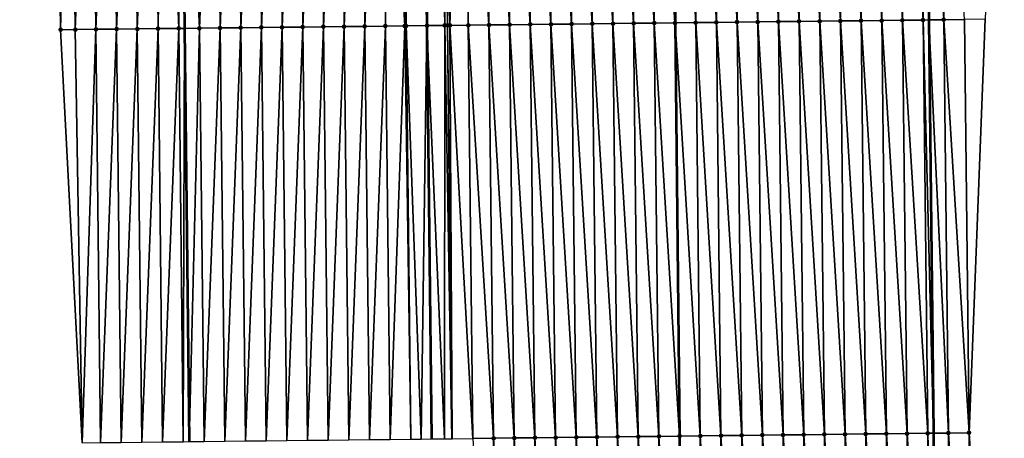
# Model space of a CAD drawing. Header units: feet. Extents: x 2010743 to 2022806, y 818705 to 837694.
# Tile 302 of 531: x 2011476 to 2011523, y 828594 to 828614. Entities that reach past the tile are written whole.
import ezdxf

# ---------------------------------------------------------------- set-up
doc = ezdxf.new("R2010")
doc.units = ezdxf.units.FT
doc.header["$MEASUREMENT"] = 0
for name, color, linetype, lineweight in [('EP_Travel Lane', 172, 'Continuous', 53), ('Road Shots', 141, 'Continuous', 100), ('STRIPING', 60, 'Continuous', 53)]:
    doc.layers.add(name, color=color, linetype=linetype, lineweight=lineweight)
doc.layers.add('I-77-MM17-21_NB-Surface-Border', color=7, linetype='Continuous')
doc.layers.add('I-77-MM17-21_NB-Surface-TIN', color=7, linetype='Continuous')

msp = doc.modelspace()

# ---------------------------------------------------------------- linework, layer by layer
at = {"layer": 'EP_Travel Lane'}
for points in [[(2011481.29, 828833.627, 315.768), (2011481.5, 828813.628, 315.686), (2011481.71, 828793.63, 315.586), (2011481.921, 828773.631, 315.463), (2011482.131, 828753.633, 315.33), (2011482.341, 828733.634, 315.213), (2011482.552, 828713.636, 315.109), (2011482.762, 828693.637, 314.973), (2011482.972, 828673.639, 314.851), (2011483.183, 828653.64, 314.731), (2011483.403, 828633.632, 314.596), (2011483.628, 828613.634, 314.485), (2011483.852, 828593.636, 314.357)], [(2011517.273, 828834.007, 315.552), (2011517.484, 828814.009, 315.422), (2011517.694, 828794.01, 315.3), (2011517.904, 828774.011, 315.195), (2011518.115, 828754.013, 315.09), (2011518.325, 828734.014, 314.955), (2011518.535, 828714.016, 314.822), (2011518.746, 828694.017, 314.711), (2011518.956, 828674.019, 314.608), (2011519.166, 828654.02, 314.496), (2011519.387, 828634.038, 314.374), (2011519.611, 828614.039, 314.261), (2011519.836, 828594.041, 314.15), (2011520.06, 828574.042, 314.037)]]:
    msp.add_polyline3d(points, dxfattribs=at)
at = {"layer": 'I-77-MM17-21_NB-Surface-Border', "color": 3, "linetype": 'Continuous', "lineweight": -3}
for points in [[(2011520, 828834.036, 315.468), (2011518.211, 828814.016, 315.402), (2011521.421, 828794.05, 315.191), (2011520.631, 828774.041, 315.12), (2011521.842, 828754.053, 314.967), (2011522.052, 828734.054, 314.832), (2011523.262, 828714.066, 314.672), (2011522.473, 828694.057, 314.592), (2011522.683, 828674.059, 314.49), (2011522.893, 828654.06, 314.371), (2011523.114, 828634.08, 314.249), (2011522.338, 828614.07, 314.18), (2011521.563, 828594.06, 314.098), (2011522.787, 828574.073, 313.943)], [(2011478.667, 828593.578, 314.272), (2011477.629, 828613.567, 314.386), (2011477.392, 828633.566, 314.497), (2011476.896, 828653.575, 314.604), (2011476.686, 828673.573, 314.721), (2011476.475, 828693.572, 314.833), (2011476.265, 828713.57, 314.976), (2011476.055, 828733.569, 315.069), (2011475.844, 828753.568, 315.173), (2011475.775, 828773.568, 315.3), (2011476.023, 828793.571, 315.436), (2011475.653, 828813.568, 315.523), (2011475.743, 828833.57, 315.62)]]:
    msp.add_polyline3d(points, dxfattribs=at)
at = {"layer": 'I-77-MM17-21_NB-Surface-TIN', "color": 128, "linetype": 'Continuous', "lineweight": -3}
for points in [[(2011479.341, 828613.586, 314.419), (2011480.116, 828633.596, 314.553), (2011479.117, 828633.585, 314.529)], [(2011479.341, 828613.586, 314.419), (2011480.341, 828613.597, 314.447), (2011480.116, 828633.596, 314.553)], [(2011480.341, 828613.597, 314.447), (2011481.116, 828633.607, 314.575), (2011480.116, 828633.596, 314.553)], [(2011480.341, 828613.597, 314.447), (2011481.341, 828613.608, 314.471), (2011481.116, 828633.607, 314.575)], [(2011481.341, 828613.608, 314.471), (2011482.116, 828633.618, 314.589), (2011481.116, 828633.607, 314.575)], [(2011481.341, 828613.608, 314.471), (2011482.341, 828613.619, 314.488), (2011482.116, 828633.618, 314.589)], [(2011482.341, 828613.619, 314.488), (2011482.591, 828633.623, 314.6), (2011482.116, 828633.618, 314.589)], [(2011482.341, 828613.619, 314.488), (2011483.341, 828613.631, 314.485), (2011482.591, 828633.623, 314.6)], [(2011483.341, 828613.631, 314.485), (2011483.116, 828633.629, 314.597), (2011482.591, 828633.623, 314.6)], [(2011483.341, 828613.631, 314.485), (2011483.198, 828633.63, 314.595), (2011483.116, 828633.629, 314.597)], [(2011483.198, 828633.63, 314.595), (2011483.628, 828613.634, 314.485), (2011483.403, 828633.632, 314.596)], [(2011483.341, 828613.631, 314.485), (2011483.628, 828613.634, 314.485), (2011483.198, 828633.63, 314.595)], [(2011484.341, 828613.642, 314.484), (2011484.116, 828633.64, 314.596), (2011483.403, 828633.632, 314.596)], [(2011484.341, 828613.642, 314.484), (2011483.403, 828633.632, 314.596), (2011483.628, 828613.634, 314.485)], [(2011484.341, 828613.642, 314.484), (2011485.116, 828633.651, 314.613), (2011484.116, 828633.64, 314.596)], [(2011484.341, 828613.642, 314.484), (2011485.341, 828613.653, 314.497), (2011485.116, 828633.651, 314.613)], [(2011485.341, 828613.653, 314.497), (2011486.116, 828633.663, 314.629), (2011485.116, 828633.651, 314.613)], [(2011485.341, 828613.653, 314.497), (2011486.34, 828613.664, 314.513), (2011486.116, 828633.663, 314.629)], [(2011486.34, 828613.664, 314.513), (2011487.116, 828633.674, 314.638), (2011486.116, 828633.663, 314.629)], [(2011486.34, 828613.664, 314.513), (2011487.34, 828613.675, 314.526), (2011487.116, 828633.674, 314.638)], [(2011487.34, 828613.675, 314.526), (2011488.116, 828633.685, 314.65), (2011487.116, 828633.674, 314.638)], [(2011487.34, 828613.675, 314.526), (2011488.34, 828613.686, 314.539), (2011488.116, 828633.685, 314.65)], [(2011488.34, 828613.686, 314.539), (2011489.116, 828633.696, 314.659), (2011488.116, 828633.685, 314.65)], [(2011488.34, 828613.686, 314.539), (2011489.34, 828613.698, 314.549), (2011489.116, 828633.696, 314.659)], [(2011489.34, 828613.698, 314.549), (2011490.116, 828633.707, 314.669), (2011489.116, 828633.696, 314.659)], [(2011489.34, 828613.698, 314.549), (2011490.34, 828613.709, 314.56), (2011490.116, 828633.707, 314.669)], [(2011490.34, 828613.709, 314.56), (2011491.116, 828633.718, 314.679), (2011490.116, 828633.707, 314.669)], [(2011490.34, 828613.709, 314.56), (2011491.34, 828613.72, 314.57), (2011491.116, 828633.718, 314.679)], [(2011491.34, 828613.72, 314.57), (2011492.116, 828633.729, 314.693), (2011491.116, 828633.718, 314.679)], [(2011491.34, 828613.72, 314.57), (2011492.34, 828613.731, 314.584), (2011492.116, 828633.729, 314.693)], [(2011492.34, 828613.731, 314.584), (2011493.116, 828633.74, 314.712), (2011492.116, 828633.729, 314.693)], [(2011492.34, 828613.731, 314.584), (2011493.34, 828613.742, 314.603), (2011493.116, 828633.74, 314.712)], [(2011494.27, 828613.752, 314.621), (2011494.116, 828633.752, 314.732), (2011493.116, 828633.74, 314.712)], [(2011493.34, 828613.742, 314.603), (2011494.27, 828613.752, 314.621), (2011493.116, 828633.74, 314.712)], [(2011494.34, 828613.753, 314.622), (2011494.425, 828633.755, 314.739), (2011494.116, 828633.752, 314.732)], [(2011494.27, 828613.752, 314.621), (2011494.34, 828613.753, 314.622), (2011494.116, 828633.752, 314.732)], [(2011494.34, 828613.753, 314.622), (2011495.34, 828613.764, 314.627), (2011494.425, 828633.755, 314.739)], [(2011494.425, 828633.755, 314.739), (2011495.34, 828613.764, 314.627), (2011495.116, 828633.763, 314.745)], [(2011495.814, 828633.771, 314.747), (2011495.116, 828633.763, 314.745), (2011495.34, 828613.764, 314.627)], [(2011496.203, 828613.774, 314.631), (2011495.814, 828633.771, 314.747), (2011495.34, 828613.764, 314.627)], [(2011496.203, 828613.774, 314.631), (2011496.074, 828633.773, 314.746), (2011495.814, 828633.771, 314.747)], [(2011496.34, 828613.775, 314.631), (2011496.115, 828633.774, 314.746), (2011496.074, 828633.773, 314.746)], [(2011496.203, 828613.774, 314.631), (2011496.34, 828613.775, 314.631), (2011496.074, 828633.773, 314.746)], [(2011496.452, 828613.777, 314.63), (2011497.115, 828633.785, 314.731), (2011496.115, 828633.774, 314.746)], [(2011496.34, 828613.775, 314.631), (2011496.452, 828613.777, 314.63), (2011496.115, 828633.774, 314.746)], [(2011496.452, 828613.777, 314.63), (2011497.34, 828613.787, 314.62), (2011497.115, 828633.785, 314.731)], [(2011498.34, 828613.798, 314.606), (2011498.115, 828633.797, 314.712), (2011497.115, 828633.785, 314.731)], [(2011497.34, 828613.787, 314.62), (2011498.34, 828613.798, 314.606), (2011497.115, 828633.785, 314.731)], [(2011499.34, 828613.809, 314.588), (2011499.115, 828633.808, 314.694), (2011498.115, 828633.797, 314.712)], [(2011498.34, 828613.798, 314.606), (2011499.34, 828613.809, 314.588), (2011498.115, 828633.797, 314.712)], [(2011500.34, 828613.821, 314.57), (2011500.115, 828633.819, 314.678), (2011499.115, 828633.808, 314.694)], [(2011499.34, 828613.809, 314.588), (2011500.34, 828613.821, 314.57), (2011499.115, 828633.808, 314.694)], [(2011501.34, 828613.832, 314.555), (2011501.115, 828633.831, 314.661), (2011500.115, 828633.819, 314.678)], [(2011500.34, 828613.821, 314.57), (2011501.34, 828613.832, 314.555), (2011500.115, 828633.819, 314.678)], [(2011502.339, 828613.843, 314.537), (2011502.115, 828633.842, 314.644), (2011501.115, 828633.831, 314.661)], [(2011501.34, 828613.832, 314.555), (2011502.339, 828613.843, 314.537), (2011501.115, 828633.831, 314.661)], [(2011503.339, 828613.855, 314.52), (2011503.115, 828633.853, 314.626), (2011502.115, 828633.842, 314.644)], [(2011502.339, 828613.843, 314.537), (2011503.339, 828613.855, 314.52), (2011502.115, 828633.842, 314.644)], [(2011504.339, 828613.866, 314.506), (2011504.115, 828633.865, 314.615), (2011503.115, 828633.853, 314.626)], [(2011503.339, 828613.855, 314.52), (2011504.339, 828613.866, 314.506), (2011503.115, 828633.853, 314.626)], [(2011505.339, 828613.877, 314.497), (2011505.115, 828633.876, 314.604), (2011504.115, 828633.865, 314.615)], [(2011504.339, 828613.866, 314.506), (2011505.339, 828613.877, 314.497), (2011504.115, 828633.865, 314.615)], [(2011506.339, 828613.889, 314.487), (2011506.115, 828633.887, 314.596), (2011505.115, 828633.876, 314.604)], [(2011505.339, 828613.877, 314.497), (2011506.339, 828613.889, 314.487), (2011505.115, 828633.876, 314.604)], [(2011507.339, 828613.9, 314.469), (2011507.115, 828633.898, 314.581), (2011506.115, 828633.887, 314.596)], [(2011506.339, 828613.889, 314.487), (2011507.339, 828613.9, 314.469), (2011506.115, 828633.887, 314.596)], [(2011507.115, 828633.898, 314.581), (2011507.346, 828613.9, 314.469), (2011507.132, 828633.899, 314.581)], [(2011507.339, 828613.9, 314.469), (2011507.346, 828613.9, 314.469), (2011507.115, 828633.898, 314.581)], [(2011508.339, 828613.911, 314.456), (2011508.115, 828633.91, 314.565), (2011507.132, 828633.899, 314.581)], [(2011508.339, 828613.911, 314.456), (2011507.132, 828633.899, 314.581), (2011507.346, 828613.9, 314.469)], [(2011509.339, 828613.923, 314.434), (2011509.115, 828633.921, 314.541), (2011508.115, 828633.91, 314.565)], [(2011508.339, 828613.911, 314.456), (2011509.339, 828613.923, 314.434), (2011508.115, 828633.91, 314.565)], [(2011510.339, 828613.934, 314.412), (2011510.115, 828633.933, 314.525), (2011509.115, 828633.921, 314.541)], [(2011509.339, 828613.923, 314.434), (2011510.339, 828613.934, 314.412), (2011509.115, 828633.921, 314.541)], [(2011511.339, 828613.945, 314.393), (2011511.115, 828633.944, 314.509), (2011510.115, 828633.933, 314.525)], [(2011510.339, 828613.934, 314.412), (2011511.339, 828613.945, 314.393), (2011510.115, 828633.933, 314.525)], [(2011512.339, 828613.957, 314.38), (2011512.114, 828633.955, 314.492), (2011511.115, 828633.944, 314.509)], [(2011511.339, 828613.945, 314.393), (2011512.339, 828613.957, 314.38), (2011511.115, 828633.944, 314.509)], [(2011513.339, 828613.968, 314.368), (2011513.114, 828633.966, 314.478), (2011512.114, 828633.955, 314.492)], [(2011512.339, 828613.957, 314.38), (2011513.339, 828613.968, 314.368), (2011512.114, 828633.955, 314.492)], [(2011514.339, 828613.979, 314.357), (2011514.114, 828633.978, 314.465), (2011513.114, 828633.966, 314.478)], [(2011513.339, 828613.968, 314.368), (2011514.339, 828613.979, 314.357), (2011513.114, 828633.966, 314.478)], [(2011515.339, 828613.991, 314.346), (2011515.114, 828633.989, 314.453), (2011514.114, 828633.978, 314.465)], [(2011514.339, 828613.979, 314.357), (2011515.339, 828613.991, 314.346), (2011514.114, 828633.978, 314.465)], [(2011516.339, 828614.002, 314.331), (2011516.114, 828634, 314.441), (2011515.114, 828633.989, 314.453)], [(2011515.339, 828613.991, 314.346), (2011516.339, 828614.002, 314.331), (2011515.114, 828633.989, 314.453)], [(2011517.339, 828614.013, 314.315), (2011517.114, 828634.012, 314.426), (2011516.114, 828634, 314.441)], [(2011516.339, 828614.002, 314.331), (2011517.339, 828614.013, 314.315), (2011516.114, 828634, 314.441)], [(2011518.338, 828614.025, 314.297), (2011518.114, 828634.023, 314.407), (2011517.114, 828634.012, 314.426)], [(2011517.339, 828614.013, 314.315), (2011518.338, 828614.025, 314.297), (2011517.114, 828634.012, 314.426)], [(2011519.338, 828614.036, 314.27), (2011519.114, 828634.034, 314.382), (2011518.114, 828634.023, 314.407)], [(2011518.338, 828614.025, 314.297), (2011519.338, 828614.036, 314.27), (2011518.114, 828634.023, 314.407)], [(2011519.114, 828634.034, 314.382), (2011519.611, 828614.039, 314.261), (2011519.387, 828634.038, 314.374)], [(2011519.338, 828614.036, 314.27), (2011519.611, 828614.039, 314.261), (2011519.114, 828634.034, 314.382)], [(2011520.338, 828614.047, 314.239), (2011520.114, 828634.046, 314.35), (2011519.387, 828634.038, 314.374)], [(2011520.338, 828614.047, 314.239), (2011519.387, 828634.038, 314.374), (2011519.611, 828614.039, 314.261)], [(2011520.338, 828614.047, 314.239), (2011521.338, 828614.059, 314.21), (2011520.114, 828634.046, 314.35)], [(2011477.629, 828613.567, 314.386), (2011478.117, 828633.574, 314.512), (2011477.392, 828633.566, 314.497)], [(2011477.629, 828613.567, 314.386), (2011478.341, 828613.575, 314.401), (2011478.117, 828633.574, 314.512)], [(2011478.341, 828613.575, 314.401), (2011479.117, 828633.585, 314.529), (2011478.117, 828633.574, 314.512)], [(2011478.341, 828613.575, 314.401), (2011479.341, 828613.586, 314.419), (2011479.117, 828633.585, 314.529)], [(2011521.563, 828594.06, 314.098), (2011522.338, 828614.07, 314.18), (2011521.338, 828614.059, 314.21)], [(2011479.565, 828593.588, 314.291), (2011480.341, 828613.597, 314.447), (2011479.341, 828613.586, 314.419)], [(2011479.565, 828593.588, 314.291), (2011480.565, 828593.599, 314.314), (2011480.341, 828613.597, 314.447)], [(2011480.565, 828593.599, 314.314), (2011481.341, 828613.608, 314.471), (2011480.341, 828613.597, 314.447)], [(2011480.565, 828593.599, 314.314), (2011481.565, 828593.61, 314.335), (2011481.341, 828613.608, 314.471)], [(2011481.565, 828593.61, 314.335), (2011482.341, 828613.619, 314.488), (2011481.341, 828613.608, 314.471)], [(2011481.565, 828593.61, 314.335), (2011482.565, 828593.621, 314.35), (2011482.341, 828613.619, 314.488)], [(2011482.565, 828593.621, 314.35), (2011483.341, 828613.631, 314.485), (2011482.341, 828613.619, 314.488)], [(2011482.565, 828593.621, 314.35), (2011483.565, 828593.632, 314.356), (2011483.341, 828613.631, 314.485)], [(2011483.565, 828593.632, 314.356), (2011483.628, 828613.634, 314.485), (2011483.341, 828613.631, 314.485)], [(2011483.565, 828593.632, 314.356), (2011483.852, 828593.636, 314.357), (2011483.628, 828613.634, 314.485)], [(2011484.341, 828613.642, 314.484), (2011483.628, 828613.634, 314.485), (2011483.852, 828593.636, 314.357)], [(2011484.565, 828593.644, 314.361), (2011484.341, 828613.642, 314.484), (2011483.852, 828593.636, 314.357)], [(2011484.565, 828593.644, 314.361), (2011485.341, 828613.653, 314.497), (2011484.341, 828613.642, 314.484)], [(2011484.565, 828593.644, 314.361), (2011485.565, 828593.655, 314.378), (2011485.341, 828613.653, 314.497)], [(2011485.565, 828593.655, 314.378), (2011486.34, 828613.664, 314.513), (2011485.341, 828613.653, 314.497)], [(2011485.565, 828593.655, 314.378), (2011486.565, 828593.666, 314.394), (2011486.34, 828613.664, 314.513)], [(2011486.565, 828593.666, 314.394), (2011487.34, 828613.675, 314.526), (2011486.34, 828613.664, 314.513)], [(2011486.565, 828593.666, 314.394), (2011487.565, 828593.677, 314.404), (2011487.34, 828613.675, 314.526)], [(2011487.565, 828593.677, 314.404), (2011488.34, 828613.686, 314.539), (2011487.34, 828613.675, 314.526)], [(2011487.565, 828593.677, 314.404), (2011488.565, 828593.688, 314.415), (2011488.34, 828613.686, 314.539)], [(2011488.565, 828593.688, 314.415), (2011489.34, 828613.698, 314.549), (2011488.34, 828613.686, 314.539)], [(2011488.565, 828593.688, 314.415), (2011489.565, 828593.699, 314.426), (2011489.34, 828613.698, 314.549)], [(2011489.565, 828593.699, 314.426), (2011490.34, 828613.709, 314.56), (2011489.34, 828613.698, 314.549)], [(2011489.565, 828593.699, 314.426), (2011490.565, 828593.71, 314.435), (2011490.34, 828613.709, 314.56)], [(2011490.565, 828593.71, 314.435), (2011491.34, 828613.72, 314.57), (2011490.34, 828613.709, 314.56)], [(2011490.565, 828593.71, 314.435), (2011491.565, 828593.721, 314.444), (2011491.34, 828613.72, 314.57)], [(2011491.565, 828593.721, 314.444), (2011492.34, 828613.731, 314.584), (2011491.34, 828613.72, 314.57)], [(2011491.565, 828593.721, 314.444), (2011492.564, 828593.733, 314.456), (2011492.34, 828613.731, 314.584)], [(2011492.564, 828593.733, 314.456), (2011493.34, 828613.742, 314.603), (2011492.34, 828613.731, 314.584)], [(2011492.564, 828593.733, 314.456), (2011493.564, 828593.744, 314.472), (2011493.34, 828613.742, 314.603)], [(2011493.564, 828593.744, 314.472), (2011494.27, 828613.752, 314.621), (2011493.34, 828613.742, 314.603)], [(2011493.564, 828593.744, 314.472), (2011494.564, 828593.755, 314.485), (2011494.27, 828613.752, 314.621)], [(2011494.564, 828593.755, 314.485), (2011494.34, 828613.753, 314.622), (2011494.27, 828613.752, 314.621)], [(2011495.066, 828593.76, 314.49), (2011495.34, 828613.764, 314.627), (2011494.34, 828613.753, 314.622)], [(2011494.564, 828593.755, 314.485), (2011495.066, 828593.76, 314.49), (2011494.34, 828613.753, 314.622)], [(2011495.066, 828593.76, 314.49), (2011495.564, 828593.766, 314.492), (2011495.34, 828613.764, 314.627)], [(2011496.192, 828593.773, 314.494), (2011496.203, 828613.774, 314.631), (2011495.34, 828613.764, 314.627)], [(2011496.192, 828593.773, 314.494), (2011495.34, 828613.764, 314.627), (2011495.564, 828593.766, 314.492)], [(2011496.192, 828593.773, 314.494), (2011496.543, 828593.777, 314.493), (2011496.203, 828613.774, 314.631)], [(2011496.543, 828593.777, 314.493), (2011496.34, 828613.775, 314.631), (2011496.203, 828613.774, 314.631)], [(2011496.564, 828593.777, 314.493), (2011496.452, 828613.777, 314.63), (2011496.34, 828613.775, 314.631)], [(2011496.543, 828593.777, 314.493), (2011496.564, 828593.777, 314.493), (2011496.34, 828613.775, 314.631)], [(2011497.564, 828593.788, 314.483), (2011497.34, 828613.787, 314.62), (2011496.452, 828613.777, 314.63)], [(2011496.564, 828593.777, 314.493), (2011497.564, 828593.788, 314.483), (2011496.452, 828613.777, 314.63)], [(2011498.564, 828593.8, 314.467), (2011498.34, 828613.798, 314.606), (2011497.34, 828613.787, 314.62)], [(2011497.564, 828593.788, 314.483), (2011498.564, 828593.8, 314.467), (2011497.34, 828613.787, 314.62)], [(2011499.564, 828593.811, 314.451), (2011499.34, 828613.809, 314.588), (2011498.34, 828613.798, 314.606)], [(2011498.564, 828593.8, 314.467), (2011499.564, 828593.811, 314.451), (2011498.34, 828613.798, 314.606)], [(2011500.564, 828593.822, 314.437), (2011500.34, 828613.821, 314.57), (2011499.34, 828613.809, 314.588)], [(2011499.564, 828593.811, 314.451), (2011500.564, 828593.822, 314.437), (2011499.34, 828613.809, 314.588)], [(2011501.564, 828593.834, 314.422), (2011501.34, 828613.832, 314.555), (2011500.34, 828613.821, 314.57)], [(2011500.564, 828593.822, 314.437), (2011501.564, 828593.834, 314.422), (2011500.34, 828613.821, 314.57)], [(2011502.564, 828593.845, 314.406), (2011502.339, 828613.843, 314.537), (2011501.34, 828613.832, 314.555)], [(2011501.564, 828593.834, 314.422), (2011502.564, 828593.845, 314.406), (2011501.34, 828613.832, 314.555)], [(2011503.564, 828593.856, 314.391), (2011503.339, 828613.855, 314.52), (2011502.339, 828613.843, 314.537)], [(2011502.564, 828593.845, 314.406), (2011503.564, 828593.856, 314.391), (2011502.339, 828613.843, 314.537)], [(2011504.564, 828593.868, 314.374), (2011504.339, 828613.866, 314.506), (2011503.339, 828613.855, 314.52)], [(2011503.564, 828593.856, 314.391), (2011504.564, 828593.868, 314.374), (2011503.339, 828613.855, 314.52)], [(2011505.564, 828593.879, 314.363), (2011505.339, 828613.877, 314.497), (2011504.339, 828613.866, 314.506)], [(2011504.564, 828593.868, 314.374), (2011505.564, 828593.879, 314.363), (2011504.339, 828613.866, 314.506)], [(2011506.564, 828593.89, 314.357), (2011506.339, 828613.889, 314.487), (2011505.339, 828613.877, 314.497)], [(2011505.564, 828593.879, 314.363), (2011506.564, 828593.89, 314.357), (2011505.339, 828613.877, 314.497)], [(2011506.339, 828613.889, 314.487), (2011507.56, 828593.902, 314.343), (2011507.339, 828613.9, 314.469)], [(2011506.564, 828593.89, 314.357), (2011507.56, 828593.902, 314.343), (2011506.339, 828613.889, 314.487)], [(2011507.339, 828613.9, 314.469), (2011507.56, 828593.902, 314.343), (2011507.346, 828613.9, 314.469)], [(2011508.563, 828593.913, 314.324), (2011508.339, 828613.911, 314.456), (2011507.346, 828613.9, 314.469)], [(2011507.564, 828593.902, 314.343), (2011507.346, 828613.9, 314.469), (2011507.56, 828593.902, 314.343)], [(2011507.564, 828593.902, 314.343), (2011508.563, 828593.913, 314.324), (2011507.346, 828613.9, 314.469)], [(2011509.563, 828593.924, 314.301), (2011509.339, 828613.923, 314.434), (2011508.339, 828613.911, 314.456)], [(2011508.563, 828593.913, 314.324), (2011509.563, 828593.924, 314.301), (2011508.339, 828613.911, 314.456)], [(2011510.563, 828593.936, 314.281), (2011510.339, 828613.934, 314.412), (2011509.339, 828613.923, 314.434)], [(2011509.563, 828593.924, 314.301), (2011510.563, 828593.936, 314.281), (2011509.339, 828613.923, 314.434)], [(2011511.563, 828593.947, 314.266), (2011511.339, 828613.945, 314.393), (2011510.339, 828613.934, 314.412)], [(2011510.563, 828593.936, 314.281), (2011511.563, 828593.947, 314.266), (2011510.339, 828613.934, 314.412)], [(2011512.563, 828593.958, 314.253), (2011512.339, 828613.957, 314.38), (2011511.339, 828613.945, 314.393)], [(2011511.563, 828593.947, 314.266), (2011512.563, 828593.958, 314.253), (2011511.339, 828613.945, 314.393)], [(2011513.563, 828593.97, 314.243), (2011513.339, 828613.968, 314.368), (2011512.339, 828613.957, 314.38)], [(2011512.563, 828593.958, 314.253), (2011513.563, 828593.97, 314.243), (2011512.339, 828613.957, 314.38)], [(2011514.563, 828593.981, 314.234), (2011514.339, 828613.979, 314.357), (2011513.339, 828613.968, 314.368)], [(2011513.563, 828593.97, 314.243), (2011514.563, 828593.981, 314.234), (2011513.339, 828613.968, 314.368)], [(2011515.563, 828593.992, 314.223), (2011515.339, 828613.991, 314.346), (2011514.339, 828613.979, 314.357)], [(2011514.563, 828593.981, 314.234), (2011515.563, 828593.992, 314.223), (2011514.339, 828613.979, 314.357)], [(2011516.563, 828594.004, 314.209), (2011516.339, 828614.002, 314.331), (2011515.339, 828613.991, 314.346)], [(2011515.563, 828593.992, 314.223), (2011516.563, 828594.004, 314.209), (2011515.339, 828613.991, 314.346)], [(2011517.563, 828594.015, 314.197), (2011517.339, 828614.013, 314.315), (2011516.339, 828614.002, 314.331)], [(2011516.563, 828594.004, 314.209), (2011517.563, 828594.015, 314.197), (2011516.339, 828614.002, 314.331)], [(2011518.563, 828594.026, 314.182), (2011518.338, 828614.025, 314.297), (2011517.339, 828614.013, 314.315)], [(2011517.563, 828594.015, 314.197), (2011518.563, 828594.026, 314.182), (2011517.339, 828614.013, 314.315)], [(2011519.563, 828594.038, 314.158), (2011519.338, 828614.036, 314.27), (2011518.338, 828614.025, 314.297)], [(2011518.563, 828594.026, 314.182), (2011519.563, 828594.038, 314.158), (2011518.338, 828614.025, 314.297)], [(2011519.338, 828614.036, 314.27), (2011519.836, 828594.041, 314.15), (2011519.611, 828614.039, 314.261)], [(2011519.563, 828594.038, 314.158), (2011519.836, 828594.041, 314.15), (2011519.338, 828614.036, 314.27)], [(2011520.563, 828594.049, 314.129), (2011520.338, 828614.047, 314.239), (2011519.611, 828614.039, 314.261)], [(2011520.563, 828594.049, 314.129), (2011519.611, 828614.039, 314.261), (2011519.836, 828594.041, 314.15)], [(2011521.563, 828594.06, 314.098), (2011521.338, 828614.059, 314.21), (2011520.338, 828614.047, 314.239)], [(2011520.563, 828594.049, 314.129), (2011521.563, 828594.06, 314.098), (2011520.338, 828614.047, 314.239)], [(2011478.667, 828593.578, 314.272), (2011478.341, 828613.575, 314.401), (2011477.629, 828613.567, 314.386)], [(2011478.667, 828593.578, 314.272), (2011479.341, 828613.586, 314.419), (2011478.341, 828613.575, 314.401)], [(2011478.667, 828593.578, 314.272), (2011479.565, 828593.588, 314.291), (2011479.341, 828613.586, 314.419)], [(2011498.788, 828573.802, 314.337), (2011498.564, 828593.8, 314.467), (2011497.564, 828593.788, 314.483)], [(2011499.788, 828573.813, 314.322), (2011499.564, 828593.811, 314.451), (2011498.564, 828593.8, 314.467)], [(2011498.788, 828573.802, 314.337), (2011499.788, 828573.813, 314.322), (2011498.564, 828593.8, 314.467)], [(2011500.788, 828573.824, 314.306), (2011500.564, 828593.822, 314.437), (2011499.564, 828593.811, 314.451)], [(2011499.788, 828573.813, 314.322), (2011500.788, 828573.824, 314.306), (2011499.564, 828593.811, 314.451)], [(2011501.788, 828573.835, 314.294), (2011501.564, 828593.834, 314.422), (2011500.564, 828593.822, 314.437)], [(2011500.788, 828573.824, 314.306), (2011501.788, 828573.835, 314.294), (2011500.564, 828593.822, 314.437)], [(2011502.788, 828573.847, 314.278), (2011502.564, 828593.845, 314.406), (2011501.564, 828593.834, 314.422)], [(2011501.788, 828573.835, 314.294), (2011502.788, 828573.847, 314.278), (2011501.564, 828593.834, 314.422)], [(2011503.788, 828573.858, 314.263), (2011503.564, 828593.856, 314.391), (2011502.564, 828593.845, 314.406)], [(2011502.788, 828573.847, 314.278), (2011503.788, 828573.858, 314.263), (2011502.564, 828593.845, 314.406)], [(2011504.788, 828573.869, 314.251), (2011504.564, 828593.868, 314.374), (2011503.564, 828593.856, 314.391)], [(2011503.788, 828573.858, 314.263), (2011504.788, 828573.869, 314.251), (2011503.564, 828593.856, 314.391)], [(2011505.788, 828573.881, 314.241), (2011505.564, 828593.879, 314.363), (2011504.564, 828593.868, 314.374)], [(2011504.788, 828573.869, 314.251), (2011505.788, 828573.881, 314.241), (2011504.564, 828593.868, 314.374)], [(2011506.788, 828573.892, 314.234), (2011506.564, 828593.89, 314.357), (2011505.564, 828593.879, 314.363)], [(2011505.788, 828573.881, 314.241), (2011506.788, 828573.892, 314.234), (2011505.564, 828593.879, 314.363)], [(2011506.564, 828593.89, 314.357), (2011507.774, 828573.903, 314.218), (2011507.56, 828593.902, 314.343)], [(2011506.788, 828573.892, 314.234), (2011507.774, 828573.903, 314.218), (2011506.564, 828593.89, 314.357)], [(2011507.788, 828573.903, 314.218), (2011507.56, 828593.902, 314.343), (2011507.774, 828573.903, 314.218)], [(2011507.788, 828573.903, 314.218), (2011507.564, 828593.902, 314.343), (2011507.56, 828593.902, 314.343)], [(2011508.788, 828573.915, 314.199), (2011508.563, 828593.913, 314.324), (2011507.564, 828593.902, 314.343)], [(2011507.788, 828573.903, 314.218), (2011508.788, 828573.915, 314.199), (2011507.564, 828593.902, 314.343)], [(2011509.788, 828573.926, 314.18), (2011509.563, 828593.924, 314.301), (2011508.563, 828593.913, 314.324)], [(2011508.788, 828573.915, 314.199), (2011509.788, 828573.926, 314.18), (2011508.563, 828593.913, 314.324)], [(2011510.788, 828573.937, 314.162), (2011510.563, 828593.936, 314.281), (2011509.563, 828593.924, 314.301)], [(2011509.788, 828573.926, 314.18), (2011510.788, 828573.937, 314.162), (2011509.563, 828593.924, 314.301)], [(2011511.788, 828573.949, 314.148), (2011511.563, 828593.947, 314.266), (2011510.563, 828593.936, 314.281)], [(2011510.788, 828573.937, 314.162), (2011511.788, 828573.949, 314.148), (2011510.563, 828593.936, 314.281)], [(2011512.788, 828573.96, 314.136), (2011512.563, 828593.958, 314.253), (2011511.563, 828593.947, 314.266)], [(2011511.788, 828573.949, 314.148), (2011512.788, 828573.96, 314.136), (2011511.563, 828593.947, 314.266)], [(2011513.787, 828573.971, 314.126), (2011513.563, 828593.97, 314.243), (2011512.563, 828593.958, 314.253)], [(2011512.788, 828573.96, 314.136), (2011513.787, 828573.971, 314.126), (2011512.563, 828593.958, 314.253)], [(2011514.787, 828573.983, 314.118), (2011514.563, 828593.981, 314.234), (2011513.563, 828593.97, 314.243)], [(2011513.787, 828573.971, 314.126), (2011514.787, 828573.983, 314.118), (2011513.563, 828593.97, 314.243)], [(2011515.787, 828573.994, 314.108), (2011515.563, 828593.992, 314.223), (2011514.563, 828593.981, 314.234)], [(2011514.787, 828573.983, 314.118), (2011515.787, 828573.994, 314.108), (2011514.563, 828593.981, 314.234)], [(2011516.787, 828574.005, 314.095), (2011516.563, 828594.004, 314.209), (2011515.563, 828593.992, 314.223)], [(2011515.787, 828573.994, 314.108), (2011516.787, 828574.005, 314.095), (2011515.563, 828593.992, 314.223)], [(2011517.787, 828574.016, 314.082), (2011517.563, 828594.015, 314.197), (2011516.563, 828594.004, 314.209)], [(2011516.787, 828574.005, 314.095), (2011517.787, 828574.016, 314.082), (2011516.563, 828594.004, 314.209)], [(2011518.787, 828574.028, 314.069), (2011518.563, 828594.026, 314.182), (2011517.563, 828594.015, 314.197)], [(2011517.787, 828574.016, 314.082), (2011518.787, 828574.028, 314.069), (2011517.563, 828594.015, 314.197)], [(2011519.787, 828574.039, 314.046), (2011519.563, 828594.038, 314.158), (2011518.563, 828594.026, 314.182)], [(2011518.787, 828574.028, 314.069), (2011519.787, 828574.039, 314.046), (2011518.563, 828594.026, 314.182)], [(2011519.563, 828594.038, 314.158), (2011520.06, 828574.042, 314.037), (2011519.836, 828594.041, 314.15)], [(2011519.787, 828574.039, 314.046), (2011520.06, 828574.042, 314.037), (2011519.563, 828594.038, 314.158)], [(2011520.787, 828574.051, 314.012), (2011520.563, 828594.049, 314.129), (2011519.836, 828594.041, 314.15)], [(2011520.787, 828574.051, 314.012), (2011519.836, 828594.041, 314.15), (2011520.06, 828574.042, 314.037)], [(2011521.787, 828574.062, 313.976), (2011521.563, 828594.06, 314.098), (2011520.563, 828594.049, 314.129)], [(2011520.787, 828574.051, 314.012), (2011521.787, 828574.062, 313.976), (2011520.563, 828594.049, 314.129)], [(2011521.787, 828574.062, 313.976), (2011522.787, 828574.073, 313.943), (2011521.563, 828594.06, 314.098)]]:
    msp.add_3dface(points, dxfattribs=at)
at = {"layer": 'Road Shots', "lineweight": 100}
for p in [(2011480.341, 828613.597, 314.447), (2011481.341, 828613.608, 314.471), (2011482.341, 828613.619, 314.488), (2011483.341, 828613.631, 314.485), (2011484.341, 828613.642, 314.484), (2011485.341, 828613.653, 314.497), (2011486.34, 828613.664, 314.513), (2011487.34, 828613.675, 314.526), (2011488.34, 828613.686, 314.539), (2011489.34, 828613.698, 314.549), (2011490.34, 828613.709, 314.56), (2011491.34, 828613.72, 314.57), (2011492.34, 828613.731, 314.584), (2011493.34, 828613.742, 314.603), (2011494.27, 828613.752, 314.621), (2011494.34, 828613.753, 314.622), (2011495.34, 828613.764, 314.627), (2011496.203, 828613.774, 314.631), (2011496.34, 828613.775, 314.631), (2011496.452, 828613.777, 314.63), (2011497.34, 828613.787, 314.62), (2011498.34, 828613.798, 314.606), (2011499.34, 828613.809, 314.588), (2011500.34, 828613.821, 314.57), (2011501.34, 828613.832, 314.555), (2011502.339, 828613.843, 314.537), (2011503.339, 828613.855, 314.52), (2011504.339, 828613.866, 314.506), (2011505.339, 828613.877, 314.497), (2011506.339, 828613.889, 314.487), (2011507.339, 828613.9, 314.469), (2011508.339, 828613.911, 314.456), (2011509.339, 828613.923, 314.434), (2011510.339, 828613.934, 314.412), (2011511.339, 828613.945, 314.393), (2011512.339, 828613.957, 314.38), (2011513.339, 828613.968, 314.368), (2011514.339, 828613.979, 314.357), (2011515.339, 828613.991, 314.346), (2011516.339, 828614.002, 314.331), (2011517.339, 828614.013, 314.315), (2011518.338, 828614.025, 314.297), (2011519.338, 828614.036, 314.27), (2011520.338, 828614.047, 314.239), (2011477.629, 828613.567, 314.386), (2011478.341, 828613.575, 314.401), (2011479.341, 828613.586, 314.419), (2011498.564, 828593.8, 314.467), (2011499.564, 828593.811, 314.451), (2011500.564, 828593.822, 314.437), (2011501.564, 828593.834, 314.422), (2011502.564, 828593.845, 314.406), (2011503.564, 828593.856, 314.391), (2011504.564, 828593.868, 314.374), (2011505.564, 828593.879, 314.363), (2011506.564, 828593.89, 314.357), (2011507.564, 828593.902, 314.343), (2011508.563, 828593.913, 314.324), (2011509.563, 828593.924, 314.301), (2011510.563, 828593.936, 314.281), (2011511.563, 828593.947, 314.266), (2011512.563, 828593.958, 314.253), (2011513.563, 828593.97, 314.243), (2011514.563, 828593.981, 314.234), (2011515.563, 828593.992, 314.223), (2011516.563, 828594.004, 314.209), (2011517.563, 828594.015, 314.197), (2011518.563, 828594.026, 314.182), (2011519.563, 828594.038, 314.158), (2011520.563, 828594.049, 314.129), (2011521.563, 828594.06, 314.098)]:
    msp.add_point(p, dxfattribs=at)
at = {"layer": 'STRIPING'}
for points in [[(2011493.002, 828833.749, 315.937), (2011493.212, 828813.751, 315.839), (2011493.423, 828793.752, 315.732), (2011493.633, 828773.754, 315.612), (2011493.843, 828753.755, 315.456), (2011494.054, 828733.757, 315.339), (2011494.264, 828713.758, 315.24), (2011494.474, 828693.76, 315.076), (2011494.685, 828673.761, 314.977), (2011494.895, 828653.763, 314.855), (2011495.116, 828633.763, 314.745), (2011495.34, 828613.764, 314.627), (2011495.564, 828593.766, 314.492)], [(2011505.025, 828833.877, 315.782), (2011505.236, 828813.878, 315.658), (2011505.446, 828793.88, 315.552), (2011505.656, 828773.881, 315.419), (2011505.867, 828753.883, 315.253), (2011506.077, 828733.884, 315.149), (2011506.287, 828713.886, 315.058), (2011506.498, 828693.887, 314.89), (2011506.708, 828673.889, 314.789), (2011506.918, 828653.89, 314.68), (2011507.132, 828633.899, 314.581), (2011507.346, 828613.9, 314.469), (2011507.56, 828593.902, 314.343), (2011507.774, 828573.903, 314.218)]]:
    msp.add_polyline3d(points, dxfattribs=at)

doc.saveas('drawing.dxf')
